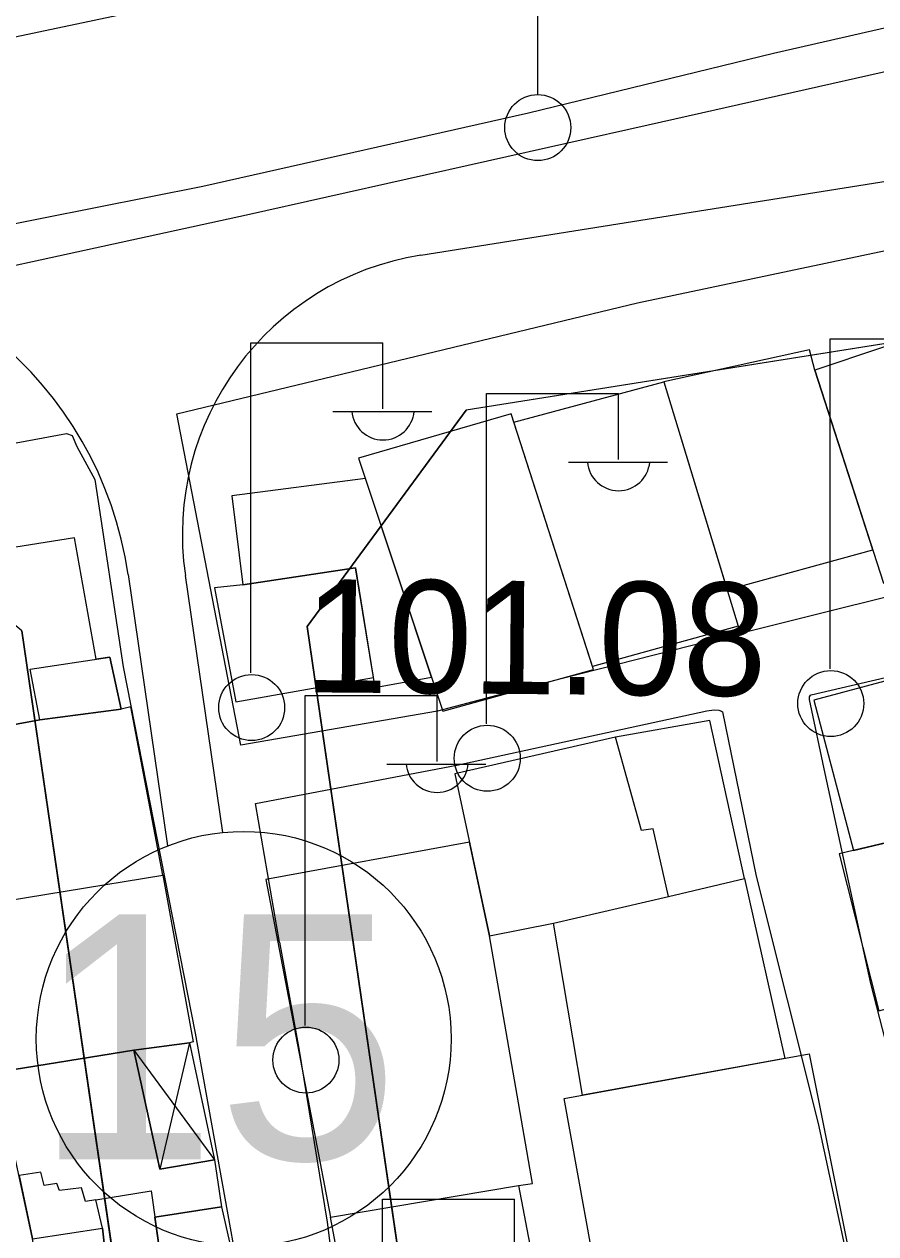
# Model space of a CAD drawing. Extents: x 417997 to 421451, y 4451742 to 4455216.
# Drawn here: x 419338.7 to 419383.9, y 4453584.3 to 4453648.5 of the extents above; entities that cross this region are included whole.
import ezdxf

# ---------------------------------------------------------------- set-up
doc = ezdxf.new("R2010")
doc.units = 0
for name, color, linetype in [('ADAKENARI', 7, 'Continuous'), ('B_Mesken', 7, 'Continuous'), ('B_Sundurma', 7, 'Continuous'), ('B_Teras', 7, 'Continuous'), ('KALDIRIM', 7, 'Continuous'), ('KD_DAIRE', 7, 'Continuous'), ('KD_YGEN', 7, 'Continuous'), ('PL_TİCK', 7, 'Continuous'), ('S_Cad_Sok_Lambasi', 7, 'Continuous'), ('S_Elektrik_Diregi', 7, 'Continuous'), ('TR_TİCK', 7, 'Continuous'), ('Y_Yol_Kotu', 7, 'Continuous'), ('Yol_Sose', 7, 'Continuous')]:
    doc.layers.add(name, color=color, linetype=linetype)

msp = doc.modelspace()

# ---------------------------------------------------------------- linework, layer by layer
at = {"layer": 'ADAKENARI'}
for p, q in [((419516.33, 4453652.484), (419362.177, 4453628.003)), ((419516.33, 4453652.484), (419362.177, 4453628.003)), ((419353.743, 4453616.538), (419362.177, 4453628.003)), ((419353.743, 4453616.538), (419362.177, 4453628.003)), ((419359.858, 4453574.567), (419353.743, 4453616.538)), ((419359.858, 4453574.567), (419353.743, 4453616.538)), ((419338.619, 4453616.3), (419344.799, 4453573.879)), ((419338.619, 4453616.3), (419344.799, 4453573.879))]:
    msp.add_line(p, q, dxfattribs=at)
at = {"layer": 'B_Mesken'}
for points in [[(419380.681, 4453630.127), (419384.315, 4453618.834), (419392.279, 4453620.914), (419389.865, 4453628.007), (419389.532, 4453628.986), (419388.361, 4453632.536), (419384.261, 4453631.324)], [(419380.681, 4453630.127), (419380.39, 4453631.217), (419372.666, 4453629.508), (419376.024, 4453618.491), (419383.746, 4453620.602)], [(419364.708, 4453627.373), (419372.666, 4453629.508), (419376.613, 4453616.557), (419368.889, 4453614.425)], [(419356.477, 4453625.461), (419360.943, 4453612.049), (419368.942, 4453614.262), (419364.566, 4453627.813)], [(419349.748, 4453623.474), (419350.336, 4453618.741), (419356.304, 4453619.644), (419357.342, 4453613.304), (419360.341, 4453613.857), (419356.834, 4453624.389)], [(419330.829, 4453619.561), (419332.113, 4453612.849), (419332.19, 4453612.306), (419334.528, 4453612.64), (419334.947, 4453610.739), (419339.561, 4453611.594), (419343.874, 4453612.148), (419343.283, 4453614.919), (419342.55, 4453614.809), (419341.408, 4453621.244)], [(419350.336, 4453618.741), (419348.836, 4453618.59), (419349.959, 4453612.541), (419357.256, 4453613.831), (419356.304, 4453619.644)], [(419380.612, 4453612.635), (419382.718, 4453604.657), (419395.35, 4453607.674), (419394.958, 4453609.816), (419393.887, 4453613.553), (419393.252, 4453616.01)], [(419343.874, 4453612.148), (419339.561, 4453611.594), (419334.947, 4453610.739), (419333.506, 4453610.561), (419334.155, 4453606.814), (419333.393, 4453606.631), (419334.302, 4453601.554), (419335.608, 4453601.869), (419335.715, 4453601.662), (419346.085, 4453603.354), (419344.393, 4453612.287)], [(419375.111, 4453611.561), (419370.102, 4453610.679), (419361.578, 4453608.725), (419363.412, 4453600.133), (419366.819, 4453600.804), (419372.915, 4453602.215), (419376.948, 4453603.171)], [(419395.35, 4453607.674), (419381.965, 4453604.477), (419384.07, 4453596.168), (419397.349, 4453599.745), (419396.234, 4453603.819)], [(419351.548, 4453603.117), (419354.977, 4453585.222), (419364.963, 4453586.902), (419365.697, 4453587.004), (419363.412, 4453600.133), (419362.353, 4453605.094)], [(419347.501, 4453594.471), (419344.56, 4453594.065), (419335.888, 4453592.674), (419334.74, 4453599.019), (419336.172, 4453599.227), (419335.715, 4453601.662), (419346.085, 4453603.354), (419347.695, 4453594.507)], [(419379.077, 4453593.64), (419368.344, 4453591.682), (419366.819, 4453600.804), (419372.915, 4453602.215), (419376.948, 4453603.171)], [(419344.56, 4453594.065), (419345.935, 4453587.772), (419348.827, 4453588.255), (419349.207, 4453585.758), (419345.673, 4453585.224), (419345.969, 4453583.113), (419343.12, 4453582.541), (419339.541, 4453581.89), (419339.174, 4453584.072), (419338.054, 4453589.352), (419336.577, 4453589.097), (419335.888, 4453592.674)], [(419369.191, 4453581.45), (419367.369, 4453591.505), (419380.374, 4453593.876), (419382.429, 4453583.649)], [(419354.977, 4453585.222), (419364.963, 4453586.902), (419366.601, 4453578.297), (419364.077, 4453577.814), (419360.886, 4453577.253), (419356.584, 4453576.624)], [(419350.657, 4453579.367), (419351.094, 4453577.084), (419347.278, 4453576.493), (419339.2, 4453575.068), (419338.929, 4453576.295), (419340.53, 4453576.564), (419339.541, 4453581.89), (419343.12, 4453582.541), (419345.969, 4453583.113), (419345.673, 4453585.224), (419349.207, 4453585.758)]]:
    msp.add_lwpolyline(points, close=True, dxfattribs=at)
at = {"layer": 'B_Sundurma'}
for p, q in [((419347.501, 4453594.471), (419345.935, 4453587.772)), ((419344.56, 4453594.065), (419348.827, 4453588.255))]:
    msp.add_line(p, q, dxfattribs=at)
msp.add_lwpolyline([(419344.56, 4453594.065), (419347.501, 4453594.471), (419348.827, 4453588.255), (419345.935, 4453587.772)], close=True, dxfattribs=at)
at = {"layer": 'B_Teras'}
for points in [[(419339.561, 4453611.594), (419339.049, 4453614.282), (419343.283, 4453614.919), (419343.874, 4453612.148)], [(419361.578, 4453608.725), (419363.412, 4453600.133), (419366.819, 4453600.804), (419372.915, 4453602.215), (419372.101, 4453605.804), (419371.476, 4453605.728), (419370.102, 4453610.679)], [(419339.174, 4453584.072), (419342.893, 4453584.644), (419342.542, 4453586.141), (419341.993, 4453586.054), (419341.784, 4453586.776), (419340.603, 4453586.631), (419340.472, 4453587.01), (419339.79, 4453586.905), (419339.611, 4453587.602), (419338.463, 4453587.424), (419339.174, 4453584.072)], [(419343.12, 4453582.541), (419342.893, 4453584.644), (419342.542, 4453586.141), (419345.478, 4453586.612), (419345.969, 4453583.113)], [(419339.541, 4453581.89), (419339.174, 4453584.072), (419342.893, 4453584.644), (419343.12, 4453582.541)]]:
    msp.add_lwpolyline(points, close=True, dxfattribs=at)
at = {"layer": 'KALDIRIM'}
for p, q in [((419359.775, 4453636.227), (419476.858, 4453654.822)), ((419359.775, 4453636.227), (419476.858, 4453654.822)), ((419344.247, 4453619.29), (419346.343, 4453604.904)), ((419344.247, 4453619.29), (419346.343, 4453604.904)), ((419349.271, 4453605.616), (419347.284, 4453619.251)), ((419349.271, 4453605.616), (419347.284, 4453619.251))]:
    msp.add_line(p, q, dxfattribs=at)
for centre, radius, start, end in [((419324.456, 4453616.407), 20, 8.28903, 93.06546), ((419324.456, 4453616.407), 20, 8.28903, 93.06546), ((419362.128, 4453621.413), 15, 99.0241, 188.28903), ((419362.128, 4453621.413), 15, 99.0241, 188.28903)]:
    msp.add_arc(centre, radius, start, end, dxfattribs=at)
at = {"layer": 'KD_DAIRE'}
msp.add_circle((419350.379, 4453594.672), 11, dxfattribs=at)
msp.add_circle((419350.379, 4453594.672), 11, dxfattribs=at)
at = {"layer": 'PL_TİCK'}
for points in [[(419475.941, 4453646.07), (419362.177, 4453628.003), (419353.743, 4453616.538), (419359.858, 4453574.567), (419371.227, 4453565.872), (419485.439, 4453579.691), (419475.941, 4453646.07)], [(419475.941, 4453646.07), (419362.177, 4453628.003), (419353.743, 4453616.538), (419359.858, 4453574.567), (419371.227, 4453565.872), (419485.439, 4453579.691), (419475.941, 4453646.07)], [(419122.585, 4453540.825), (419170.939, 4453546.676), (419336.29, 4453563.001), (419344.799, 4453573.879), (419338.619, 4453616.3), (419327.187, 4453625.772), (419184.841, 4453619.737), (419123.402, 4453617.132)], [(419122.585, 4453540.825), (419170.939, 4453546.676), (419336.29, 4453563.001), (419344.799, 4453573.879), (419338.619, 4453616.3), (419327.187, 4453625.772), (419184.841, 4453619.737), (419123.402, 4453617.132)]]:
    msp.add_lwpolyline(points, dxfattribs=at)
at = {"layer": 'S_Cad_Sok_Lambasi'}
msp.add_line((419365.977, 4453644.74), (419365.977, 4453659.415), dxfattribs=at)
msp.add_circle((419365.977, 4453642.99), 1.75, dxfattribs=at)
at = {"layer": 'S_Elektrik_Diregi'}
for p, q in [((419350.766, 4453614.074), (419350.766, 4453631.574)), ((419350.766, 4453631.574), (419357.766, 4453631.574)), ((419357.766, 4453628.074), (419357.766, 4453631.574)), ((419381.482, 4453614.287), (419381.482, 4453631.787)), ((419381.482, 4453631.787), (419388.482, 4453631.787)), ((419363.263, 4453611.386), (419363.263, 4453628.887)), ((419363.263, 4453628.887), (419370.263, 4453628.887)), ((419370.263, 4453625.387), (419370.263, 4453628.887)), ((419355.106, 4453627.934), (419360.357, 4453627.934)), ((419367.603, 4453625.247), (419372.853, 4453625.247)), ((419353.64, 4453595.387), (419353.64, 4453612.887)), ((419353.64, 4453612.887), (419360.64, 4453612.887)), ((419360.64, 4453609.387), (419360.64, 4453612.887)), ((419357.98, 4453609.247), (419363.23, 4453609.247)), ((419357.75, 4453568.678), (419357.75, 4453586.178)), ((419357.75, 4453586.178), (419364.75, 4453586.178)), ((419364.75, 4453582.678), (419364.75, 4453586.178))]:
    msp.add_line(p, q, dxfattribs=at)
for centre in [(419350.802, 4453612.239), (419381.518, 4453612.452), (419363.299, 4453609.551), (419353.676, 4453593.551)]:
    msp.add_circle(centre, 1.75, dxfattribs=at)
for centre in [(419357.767, 4453628.087), (419370.264, 4453625.399), (419360.641, 4453609.4)]:
    msp.add_arc(centre, 1.658, 184.83843, 355.14641, dxfattribs=at)
at = {"layer": 'TR_TİCK'}
for points in [[(419359.858, 4453574.567), (419371.227, 4453565.872), (419485.439, 4453579.691), (419475.941, 4453646.07), (419362.177, 4453628.003), (419353.743, 4453616.538), (419359.858, 4453574.567)], [(419359.858, 4453574.567), (419371.227, 4453565.872), (419485.439, 4453579.691), (419475.941, 4453646.07), (419362.177, 4453628.003), (419353.743, 4453616.538), (419359.858, 4453574.567)], [(419122.585, 4453540.825), (419170.939, 4453546.676), (419336.29, 4453563.001), (419344.799, 4453573.879), (419338.619, 4453616.3), (419327.187, 4453625.772), (419184.841, 4453619.737), (419123.402, 4453617.132)], [(419122.585, 4453540.825), (419170.939, 4453546.676), (419336.29, 4453563.001), (419344.799, 4453573.879), (419338.619, 4453616.3), (419327.187, 4453625.772), (419184.841, 4453619.737), (419123.402, 4453617.132)]]:
    msp.add_lwpolyline(points, dxfattribs=at)
at = {"layer": 'Yol_Sose'}
for points in [[(419687.318, 4453691.157), (419663.595, 4453688.115), (419645.327, 4453685.706), (419627.661, 4453683.388), (419612.25, 4453681.355), (419603.987, 4453680.24), (419592.041, 4453678.852), (419583.668, 4453677.642), (419570.483, 4453675.866), (419555.043, 4453673.71), (419538.491, 4453671.617), (419524.426, 4453669.724), (419511.626, 4453667.959), (419498.938, 4453666.453), (419485.905, 4453664.744), (419464.333, 4453661.731), (419446.941, 4453659.425), (419432.064, 4453657.265), (419419.58, 4453655.443), (419399.939, 4453651.827), (419378.489, 4453646.913), (419365.485, 4453643.755), (419348.204, 4453639.862), (419331.12, 4453636.474)], [(419674.542, 4453687.168), (419642.069, 4453683.029), (419611.823, 4453678.846), (419585.845, 4453675.645), (419555.931, 4453671.788), (419527.144, 4453667.95), (419499.955, 4453664.511), (419463.075, 4453659.337), (419435.498, 4453655.408), (419411.551, 4453651.808), (419392.577, 4453647.789), (419371.839, 4453643.126), (419350.522, 4453638.357), (419326.837, 4453633.196), (419313.182, 4453630.724), (419308.036, 4453630.078), (419295.605, 4453629.486), (419287.198, 4453629.346)], [(419345.12, 4453657.71), (419346.127, 4453650.615), (419345.986, 4453650.071), (419345.709, 4453649.663), (419345.378, 4453649.284), (419324.489, 4453644.888), (419323.889, 4453645.002), (419322.338, 4453645.914), (419321.934, 4453646.6), (419320.963, 4453650.714)], [(419360.658, 4453612.046), (419350.235, 4453610.249), (419346.826, 4453627.814), (419371.269, 4453633.696), (419399.263, 4453639.605), (419410.95, 4453642.373)], [(419416.569, 4453627.413), (419416.753, 4453626.821), (419416.738, 4453626.68), (419406.09, 4453623.877), (419396.326, 4453621.233), (419385.807, 4453618.429), (419374.027, 4453615.504), (419365.35, 4453613.283), (419360.658, 4453612.046)], [(419321.86, 4453599.753), (419317.406, 4453622.41), (419340.98, 4453626.776), (419341.279, 4453626.664), (419341.52, 4453626.09), (419342.489, 4453624.337), (419343.98, 4453614.407)], [(419426.437, 4453600.326), (419429.38, 4453592.699), (419430.037, 4453590.939), (419430.109, 4453590.687), (419430.134, 4453590.479), (419430.083, 4453590.281), (419429.982, 4453590.16), (419429.75, 4453589.935), (419411.934, 4453585.262), (419398.838, 4453581.987), (419388.699, 4453579.65), (419388.412, 4453579.666), (419388.248, 4453579.907), (419387.085, 4453584.204), (419383.652, 4453597.607), (419381.217, 4453608.744), (419380.382, 4453612.674), (419380.393, 4453612.815), (419380.436, 4453612.898), (419380.483, 4453612.922), (419393.674, 4453615.993)], [(419343.98, 4453614.407), (419347.813, 4453594.98), (419350.39, 4453580.615), (419353.575, 4453565.456), (419356.072, 4453551.799)], [(419361.683, 4453609.19), (419374.95, 4453612.073), (419375.338, 4453612.118), (419375.589, 4453612.094), (419375.727, 4453612.052), (419375.77, 4453612.012), (419377.561, 4453603.296), (419380.852, 4453590.194), (419383.456, 4453578.115)], [(419352.279, 4453599.803), (419351, 4453607.15), (419361.683, 4453609.19)], [(419352.279, 4453599.803), (419353.308, 4453594.167), (419354.809, 4453584.955), (419356.366, 4453572.743)]]:
    msp.add_lwpolyline(points, dxfattribs=at)

# ---------------------------------------------------------------- texts
at = {"layer": 'KD_YGEN'}
msp.add_text('15', height=13, dxfattribs=at).set_placement((419339.282, 4453588.277))
msp.add_text('15', height=13, dxfattribs=at).set_placement((419339.282, 4453588.277))
at = {"layer": 'Y_Yol_Kotu'}
msp.add_text('101.08 ', height=6, rotation=359.53575, dxfattribs=at).set_placement((419353.559, 4453613.051))

doc.saveas('drawing.dxf')
